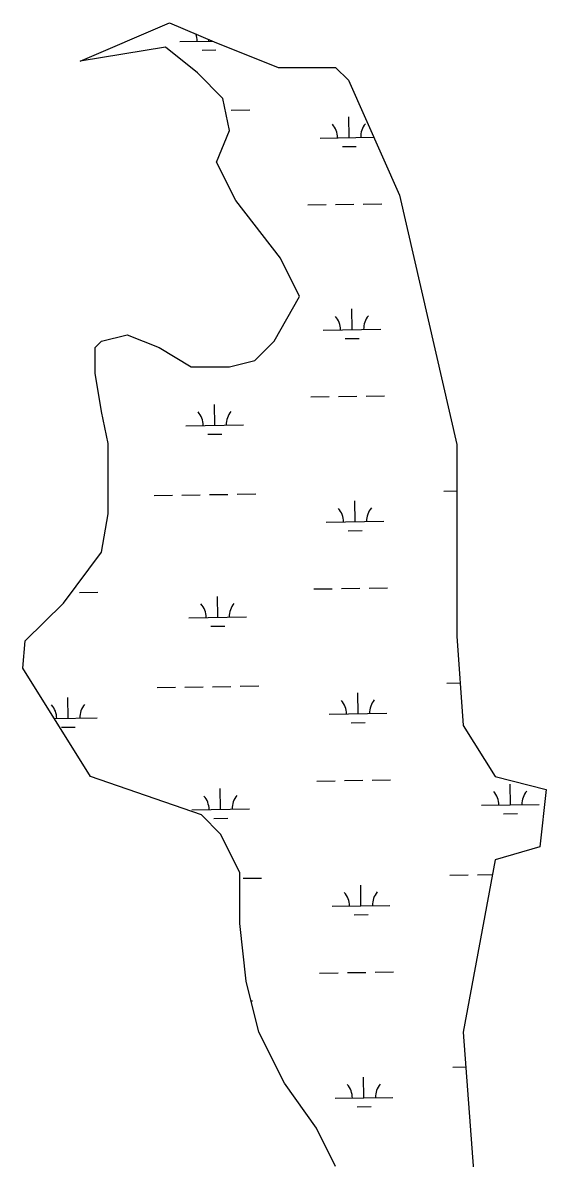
# Model space of a CAD drawing. Extents: x 3823584 to 3861785, y 301729 to 327625.
# Drawn here: x 3834148 to 3835055, y 310228 to 312195 of the extents above; entities that cross this region are included whole.
import ezdxf

# ---------------------------------------------------------------- set-up
doc = ezdxf.new("R2010")
doc.units = 0
doc.layers.add('V-TOPO-SHOR', color=7, linetype='Continuous')
doc.layers.add('V-WETL-SWMP', color=7, linetype='Continuous')

msp = doc.modelspace()

# ---------------------------------------------------------------- linework, layer by layer
at = {"layer": 'V-TOPO-SHOR'}
for p, q in [((3834247.789, 312128.16000000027), (3834402.6040000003, 312194.555)), ((3834402.6040000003, 312194.555), (3834480.011, 312161.357)), ((3834480.011, 312161.357), (3834590.594, 312117.094)), ((3834395.5470000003, 312152.007), (3834247.789, 312128.16000000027)), ((3834450.838, 312107.744), (3834395.5470000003, 312152.007)), ((3834495.071, 312063.48), (3834450.838, 312107.744)), ((3834590.594, 312117.094), (3834690.1180000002, 312117.094)), ((3834690.1180000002, 312117.094), (3834712.234, 312094.962)), ((3834712.234, 312094.962), (3834800.7, 311895.776)), ((3834506.129, 312008.151), (3834495.071, 312063.48)), ((3834484.0130000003, 311952.821), (3834506.129, 312008.151)), ((3834517.187, 311886.426), (3834484.0130000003, 311952.821)), ((3834594.595, 311786.833), (3834517.187, 311886.426)), ((3834800.7, 311895.776), (3834900.224, 311464.205)), ((3834627.77, 311720.43700000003), (3834594.595, 311786.833)), ((3834583.537, 311642.976), (3834627.77, 311720.43700000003)), ((3834284.965, 311642.976), (3834329.198, 311654.042)), ((3834329.198, 311654.042), (3834384.489, 311631.91000000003)), ((3834273.906, 311631.91000000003), (3834284.965, 311642.976)), ((3834273.906, 311587.646), (3834273.906, 311631.91000000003)), ((3834384.489, 311631.91000000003), (3834439.7800000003, 311598.71199999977)), ((3834550.362, 311609.7780000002), (3834583.537, 311642.976)), ((3834506.129, 311598.712), (3834550.362, 311609.7780000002)), ((3834439.7800000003, 311598.71199999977), (3834506.129, 311598.712)), ((3834284.965, 311521.251), (3834273.906, 311587.646)), ((3834296.023, 311465.92100000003), (3834284.965, 311521.251)), ((3834296.023, 311344.196), (3834296.023, 311465.92100000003)), ((3834900.224, 311464.205), (3834900.224, 311132.228)), ((3834284.965, 311277.801), (3834296.023, 311344.196)), ((3834218.615, 311189.27400000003), (3834284.965, 311277.801)), ((3834152.713, 311123.88300000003), (3834218.615, 311189.27400000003)), ((3834148.265, 311076.89900000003), (3834152.713, 311123.88300000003)), ((3834900.224, 311132.228), (3834911.282, 310977.306)), ((3834265.52, 310889.159), (3834148.265, 311076.89900000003)), ((3834911.282, 310977.306), (3834966.573, 310888.778)), ((3834457.8910000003, 310822.3810000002), (3834265.52, 310889.159)), ((3834966.573, 310888.778), (3835055.039, 310866.64600000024)), ((3835055.039, 310866.64600000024), (3835043.981, 310767.05300000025)), ((3834491.066, 310789.184), (3834457.8910000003, 310822.3810000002)), ((3834524.24, 310722.788), (3834491.066, 310789.184)), ((3835043.981, 310767.05300000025), (3834966.573, 310744.92200000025)), ((3834966.573, 310744.92200000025), (3834911.282, 310446.1420000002)), ((3834524.24, 310634.261), (3834524.24, 310722.788)), ((3834535.298, 310534.668), (3834524.24, 310634.261)), ((3834557.415, 310446.14100000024), (3834535.298, 310534.668)), ((3834601.648, 310357.613), (3834557.415, 310446.14100000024)), ((3834911.282, 310446.1420000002), (3834933.562, 310148.859)), ((3834656.9390000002, 310280.152), (3834601.648, 310357.613)), ((3834690.114, 310213.757), (3834656.9390000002, 310280.152))]:
    msp.add_line(p, q, dxfattribs=at)
at = {"layer": 'V-WETL-SWMP'}
for p, q in [((3834247.789, 312128.16000000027), (3834402.6040000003, 312194.555)), ((3834402.6040000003, 312194.555), (3834480.011, 312161.357)), ((3834420.53790449, 312161.88112972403), (3834476.767366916, 312162.7481161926)), ((3834470.531962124, 312162.65197421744), (3834470.4889624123, 312165.44077283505)), ((3834480.011, 312161.357), (3834590.594, 312117.094)), ((3834395.5470000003, 312152.007), (3834247.789, 312128.16000000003)), ((3834450.838, 312107.744), (3834395.5470000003, 312152.007)), ((3834458.771286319, 312147.0378054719), (3834482.7684339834, 312147.40781082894)), ((3834495.071, 312063.48), (3834450.838, 312107.744)), ((3834590.594, 312117.094), (3834690.1180000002, 312117.094)), ((3834690.1180000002, 312117.094), (3834712.234, 312094.962)), ((3834712.234, 312094.962), (3834800.7, 311895.776)), ((3834506.129, 312008.151), (3834495.071, 312063.48)), ((3834509.5346676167, 312043.16807429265), (3834541.530864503, 312043.6614147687)), ((3834713.6087878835, 311995.5666052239), (3834713.0537798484, 312031.56232672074)), ((3834484.0130000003, 311952.821), (3834506.129, 312008.151)), ((3834663.6147302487, 311994.7957607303), (3834756.0883346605, 311996.2215855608)), ((3834701.848112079, 311979.95243647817), (3834725.845259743, 311980.3224418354)), ((3834517.187, 311886.426), (3834484.0130000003, 311952.821)), ((3834594.595, 311786.833), (3834517.187, 311886.426)), ((3834800.7, 311895.776), (3834900.224, 311464.205)), ((3834641.9891146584, 311879.01660095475), (3834673.9853115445, 311879.5099414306)), ((3834689.9834099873, 311879.75661166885), (3834721.979606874, 311880.2499521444)), ((3834737.9777053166, 311880.49662238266), (3834769.9739022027, 311880.9899628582)), ((3834627.77, 311720.43700000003), (3834594.595, 311786.833)), ((3834583.537, 311642.976), (3834627.77, 311720.43700000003)), ((3834718.7376017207, 311662.9311427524), (3834718.1825936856, 311698.9268642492)), ((3834284.965, 311642.976), (3834329.198, 311654.042)), ((3834329.198, 311654.042), (3834384.489, 311631.91000000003)), ((3834668.7435440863, 311662.16029825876), (3834768.7316593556, 311663.7019872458)), ((3834706.9769259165, 311647.31697400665), (3834730.974073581, 311647.6869793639)), ((3834273.906, 311631.91000000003), (3834284.965, 311642.976)), ((3834273.906, 311587.646), (3834273.906, 311631.91000000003)), ((3834384.489, 311631.91000000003), (3834439.7800000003, 311598.71199999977)), ((3834550.362, 311609.778), (3834583.537, 311642.976)), ((3834506.129, 311598.712), (3834550.362, 311609.7780000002)), ((3834439.7800000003, 311598.712), (3834506.129, 311598.712)), ((3834284.965, 311521.251), (3834273.906, 311587.646)), ((3834480.7895897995, 311497.38104927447), (3834480.2345817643, 311533.3767707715)), ((3834647.117928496, 311546.3811384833), (3834679.1141253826, 311546.8744789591)), ((3834695.112223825, 311547.12114919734), (3834727.108420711, 311547.6144896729)), ((3834743.1065191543, 311547.86115991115), (3834775.1027160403, 311548.35450038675)), ((3834296.023, 311465.92100000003), (3834284.965, 311521.251)), ((3834430.795532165, 311496.61020478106), (3834530.783647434, 311498.1518937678)), ((3834469.028913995, 311481.76688052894), (3834493.0260616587, 311482.13688588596)), ((3834296.023, 311344.196), (3834296.023, 311465.92100000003)), ((3834900.224, 311464.205), (3834900.224, 311132.228)), ((3834375.8094093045, 311375.6771172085), (3834407.8056061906, 311376.17045768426)), ((3834423.803704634, 311376.4171279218), (3834455.7999015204, 311376.9104683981)), ((3834471.797999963, 311377.15713863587), (3834503.794196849, 311377.65047911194)), ((3834519.7922952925, 311377.8971493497), (3834551.7884921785, 311378.39048982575)), ((3834877.65775889, 311383.4149775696), (3834900.224, 311383.76292017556)), ((3834723.866415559, 311330.29568028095), (3834723.311407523, 311366.29140177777)), ((3834284.965, 311277.801), (3834296.023, 311344.196)), ((3834673.8723579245, 311329.5248357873), (3834773.860473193, 311331.0665247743)), ((3834712.1057397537, 311314.6815115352), (3834736.102887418, 311315.05151689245)), ((3834218.615, 311189.27400000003), (3834284.965, 311277.801)), ((3834652.2467423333, 311213.7456760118), (3834684.24293922, 311214.2390164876)), ((3834700.2410376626, 311214.4856867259), (3834732.2372345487, 311214.9790272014)), ((3834748.2353329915, 311215.2256974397), (3834780.2315298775, 311215.71903791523)), ((3834246.386983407, 311207.48783707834), (3834278.3831802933, 311207.9811775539)), ((3834485.918403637, 311164.74558680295), (3834485.363395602, 311200.7413083)), ((3834152.713, 311123.88300000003), (3834218.615, 311189.27400000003)), ((3834435.9243460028, 311163.9747423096), (3834535.9124612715, 311165.51643129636)), ((3834474.1577278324, 311149.1314180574), (3834498.154875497, 311149.50142341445)), ((3834148.265, 311076.89900000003), (3834152.713, 311123.88300000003)), ((3834900.224, 311132.228), (3834911.282, 310977.306)), ((3834265.52, 310889.159), (3834148.265, 311076.89900000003)), ((3834380.9382231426, 311043.041654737), (3834412.9344200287, 311043.5349952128)), ((3834428.932518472, 311043.78166545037), (3834460.928715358, 311044.2750059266)), ((3834476.926813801, 311044.5216761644), (3834508.923010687, 311045.0150166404)), ((3834524.92110913, 311045.2616868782), (3834556.917306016, 311045.75502735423)), ((3834882.786572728, 311050.7795150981), (3834906.012057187, 311051.1376223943)), ((3834227.146879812, 310989.9223574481), (3834226.5918717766, 311025.9180789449)), ((3834728.995229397, 310997.66021780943), (3834728.4402213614, 311033.65593930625)), ((3834679.001171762, 310996.8893733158), (3834778.9892870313, 310998.43106230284)), ((3834202.8214330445, 310989.5472901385), (3834277.1409374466, 310990.6932019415)), ((3834717.234553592, 310982.0460490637), (3834741.231701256, 310982.41605442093)), ((3834215.386204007, 310974.3081887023), (3834239.3833516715, 310974.67819405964)), ((3834911.282, 310977.306), (3834966.573, 310888.778)), ((3834457.8910000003, 310822.381), (3834265.52, 310889.159)), ((3834657.3755561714, 310881.1102135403), (3834689.3717530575, 310881.6035540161)), ((3834705.3698515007, 310881.85022425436), (3834737.366048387, 310882.34356472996)), ((3834753.3641468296, 310882.5902349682), (3834785.3603437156, 310883.0835754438)), ((3834966.573, 310888.778), (3835055.039, 310866.64600000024)), ((3834491.047217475, 310832.1101243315), (3834490.492209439, 310868.10584582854)), ((3834992.89556706, 310839.8479846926), (3834992.340559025, 310875.84370618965)), ((3835055.039, 310866.64600000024), (3835043.981, 310767.05300000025)), ((3834942.9015094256, 310839.0771401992), (3835042.8896246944, 310840.61882918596)), ((3834441.053159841, 310831.3392798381), (3834541.041275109, 310832.88096882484)), ((3834491.066, 310789.184), (3834457.8910000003, 310822.3810000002)), ((3834981.1348912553, 310824.2338159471), (3835005.1320389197, 310824.6038213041)), ((3834479.28654167, 310816.49595558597), (3834503.2836893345, 310816.865960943)), ((3834524.24, 310722.788), (3834491.066, 310789.184)), ((3835043.981, 310767.05300000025), (3834966.573, 310744.92200000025)), ((3834966.573, 310744.922), (3834911.282, 310446.1420000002)), ((3834524.24, 310634.261), (3834524.24, 310722.788)), ((3834530.049922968, 310712.6262244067), (3834562.046119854, 310713.11956488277)), ((3834887.9153865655, 310718.1440526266), (3834919.9115834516, 310718.6373931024)), ((3834935.9096818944, 310718.88406333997), (3834961.828481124, 310719.28369810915)), ((3834734.1240432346, 310665.024755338), (3834733.5690351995, 310701.0204768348)), ((3834684.1299856, 310664.25391084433), (3834784.1181008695, 310665.7955998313)), ((3834722.36336743, 310649.4105865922), (3834746.360515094, 310649.7805919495)), ((3834535.298, 310534.668), (3834524.24, 310634.261)), ((3834662.5043700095, 310548.47475106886), (3834694.5005668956, 310548.96809154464)), ((3834710.4986653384, 310549.2147617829), (3834742.4948622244, 310549.70810225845)), ((3834758.4929606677, 310549.9547724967), (3834790.4891575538, 310550.44811297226)), ((3834557.415, 310446.14100000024), (3834535.298, 310534.668)), ((3834543.9066072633, 310500.21060635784), (3834546.1700889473, 310500.2455063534)), ((3834601.648, 310357.613), (3834557.415, 310446.14100000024)), ((3834911.282, 310446.1420000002), (3834933.562, 310148.859)), ((3834739.252857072, 310332.38929286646), (3834738.6978490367, 310368.3850143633)), ((3834893.044200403, 310385.5085901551), (3834915.799900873, 310385.8594539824)), ((3834656.9390000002, 310280.152), (3834601.648, 310357.613)), ((3834689.2587994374, 310331.6184483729), (3834789.2469147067, 310333.16013735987)), ((3834727.492181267, 310316.7751241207), (3834751.489328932, 310317.145129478)), ((3834690.114, 310213.757), (3834656.9390000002, 310280.152))]:
    msp.add_line(p, q, dxfattribs=at)
for centre, radius, start, end in [((3834415.288271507, 312162.2750467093), 35.24628790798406, 0.11153765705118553, 21.201628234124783), ((3834658.3650972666, 311995.18967771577), 35.24628790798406, 0.11153765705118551, 41.65519599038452), ((3834768.837838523, 311996.8930262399), 35.246287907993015, 140.1115346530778, 181.65519298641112), ((3834773.966652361, 311664.2575637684), 35.246287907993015, 140.1115346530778, 181.65519298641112), ((3834663.4939111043, 311662.5542152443), 35.24628790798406, 0.11153765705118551, 41.65519599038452), ((3834425.5458991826, 311497.0041217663), 35.24628790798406, 0.11153765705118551, 41.65519599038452), ((3834536.018640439, 311498.7074702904), 35.246287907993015, 140.1115346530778, 181.65519298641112), ((3834668.6227249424, 311329.9187527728), 35.24628790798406, 0.11153765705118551, 41.65519599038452), ((3834779.0954661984, 311331.6221012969), 35.246287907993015, 140.1115346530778, 181.65519298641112), ((3834430.67471302, 311164.36865929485), 35.24628790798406, 0.11153765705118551, 41.65519599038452), ((3834541.1474542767, 311166.07200781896), 35.246287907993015, 140.1115346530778, 181.65519298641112), ((3834673.7515387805, 310997.28329030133), 35.24628790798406, 0.11153765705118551, 41.65519599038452), ((3834784.224280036, 310998.98663882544), 35.246287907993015, 140.1115346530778, 181.65519298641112), ((3834171.9031891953, 310989.54542994), 35.24628790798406, 0.11153765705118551, 41.65519599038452), ((3834282.3759304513, 310991.2487784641), 35.246287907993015, 140.1115346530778, 181.65519298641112), ((3834937.651876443, 310839.47105718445), 35.24628790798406, 0.11153765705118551, 41.65519599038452), ((3835048.1246176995, 310841.17440570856), 35.246287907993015, 140.1115346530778, 181.65519298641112), ((3834435.803526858, 310831.7331968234), 35.24628790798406, 0.11153765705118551, 41.65519599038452), ((3834546.2762681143, 310833.43654534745), 35.246287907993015, 140.1115346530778, 181.65519298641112), ((3834678.8803526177, 310664.6478278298), 35.24628790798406, 0.11153765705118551, 41.65519599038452), ((3834789.353093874, 310666.3511763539), 35.246287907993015, 140.1115346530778, 181.65519298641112), ((3834684.0091664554, 310332.01236535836), 35.24628790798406, 0.11153765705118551, 41.65519599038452), ((3834794.481907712, 310333.71571388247), 35.246287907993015, 140.1115346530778, 181.65519298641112)]:
    msp.add_arc(centre, radius, start, end, dxfattribs=at)

doc.saveas('drawing.dxf')
